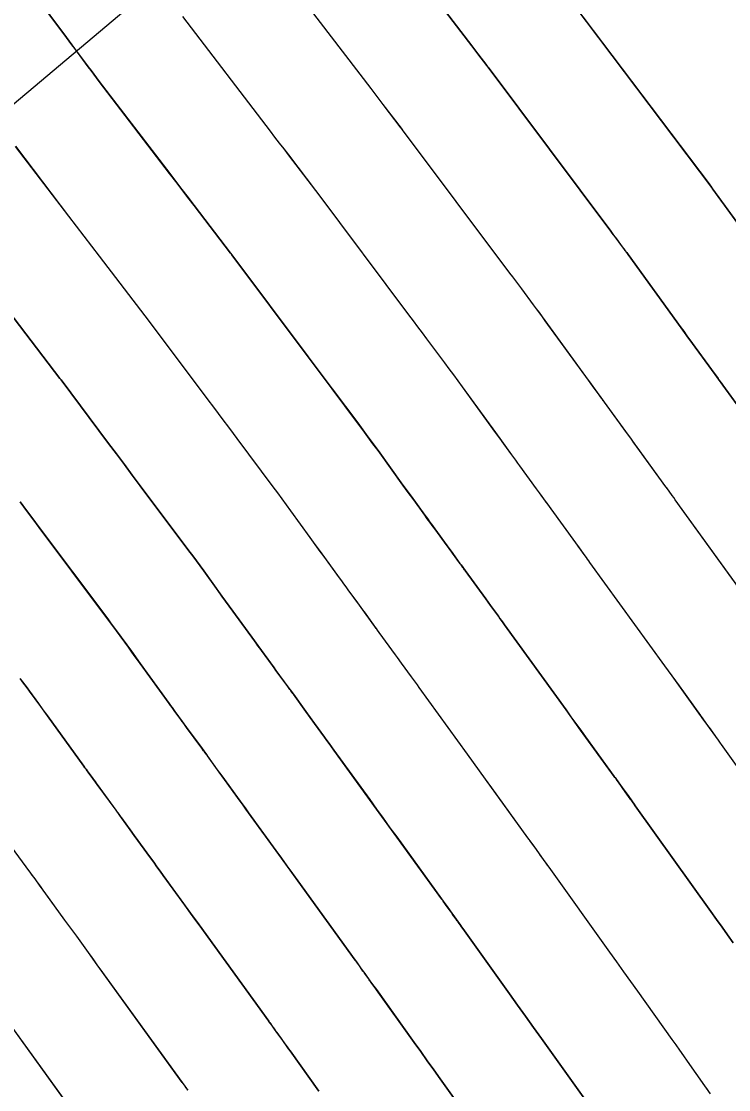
# Model space of a CAD drawing. Extents: x 954385 to 988206, y 1868364 to 1924553.
# Drawn here: x 955938.46 to 955958.51, y 1922725.09 to 1922755.37 of the extents above; entities that cross this region are included whole.
import ezdxf

# ---------------------------------------------------------------- set-up
doc = ezdxf.new("R2010")
doc.units = 0
for name, color, linetype in [('16', 7, 'Continuous'), ('26', 7, 'Continuous'), ('6', 7, 'Continuous'), ('7', 7, 'Continuous'), ('Default', 7, 'Continuous')]:
    doc.layers.add(name, color=color, linetype=linetype)

msp = doc.modelspace()

# ---------------------------------------------------------------- linework, layer by layer
at = {"layer": '16'}
for points in [[(955959.287, 1922743.766), (955958.349, 1922745.059), (955958.227, 1922745.227), (955958.199, 1922745.264), (955958.127, 1922745.363), (955957.385, 1922746.382), (955957.348, 1922746.433), (955957.311, 1922746.484), (955957.163, 1922746.689), (955955.661, 1922748.762), (955955.621, 1922748.818), (955955.58, 1922748.873), (955955.539, 1922748.929), (955955.498, 1922748.984), (955955.291, 1922749.26), (955955.208, 1922749.37), (955955.167, 1922749.425), (955951.69, 1922754.074), (955951.654, 1922754.121), (955951.401, 1922754.45), (955951.315, 1922754.563), (955951.229, 1922754.676), (955947.785, 1922759.182)], [(955959.502, 1922738.349), (955956.999, 1922741.812), (955956.955, 1922741.873), (955956.91, 1922741.934), (955956.777, 1922742.117), (955956.733, 1922742.178), (955955.912, 1922743.309), (955955.793, 1922743.473), (955955.753, 1922743.528), (955955.613, 1922743.719), (955954.988, 1922744.578), (955954.95, 1922744.63), (955954.912, 1922744.682), (955954.874, 1922744.734), (955954.837, 1922744.786), (955954.573, 1922745.15), (955954.535, 1922745.202), (955953.314, 1922746.888), (955953.232, 1922747.001), (955953.149, 1922747.115), (955953.065, 1922747.227), (955952.981, 1922747.34), (955952.645, 1922747.789), (955952.561, 1922747.902), (955952.477, 1922748.014), (955952.393, 1922748.126), (955952.309, 1922748.239), (955949.27, 1922752.3), (955949.234, 1922752.347), (955948.721, 1922753.018), (955948.635, 1922753.131), (955948.548, 1922753.244), (955948.462, 1922753.357), (955948.375, 1922753.47), (955945.414, 1922757.344)], [(955938.798, 1922756.19), (955939.742, 1922754.916), (955939.974, 1922754.604), (955940.36, 1922754.082), (955940.438, 1922753.978), (955940.516, 1922753.874), (955940.594, 1922753.771), (955940.673, 1922753.668), (955942.668, 1922751.058), (955942.841, 1922750.831), (955943.014, 1922750.605), (955943.187, 1922750.379), (955943.36, 1922750.152), (955944.395, 1922748.8), (955944.43, 1922748.755), (955944.431, 1922748.753), (955946.591, 1922745.865), (955946.761, 1922745.639), (955946.931, 1922745.412), (955947.1, 1922745.185), (955947.27, 1922744.959), (955947.996, 1922743.989), (955948.141, 1922743.794), (955948.286, 1922743.598), (955948.431, 1922743.401), (955948.574, 1922743.204), (955949.28, 1922742.229), (955949.508, 1922741.914), (955949.9, 1922741.373), (955949.971, 1922741.276), (955950.041, 1922741.179), (955950.112, 1922741.082), (955950.182, 1922740.985), (955950.531, 1922740.506), (955950.643, 1922740.353), (955950.893, 1922740.009), (955950.925, 1922739.966), (955951.038, 1922739.81), (955951.044, 1922739.802), (955951.624, 1922739.003), (955951.759, 1922738.817), (955951.983, 1922738.509), (955952.027, 1922738.447), (955952.072, 1922738.386), (955952.117, 1922738.324), (955952.162, 1922738.262), (955953.904, 1922735.852), (955954.041, 1922735.662), (955954.179, 1922735.471), (955954.317, 1922735.281), (955954.454, 1922735.091), (955955.269, 1922733.964), (955955.29, 1922733.936), (955955.331, 1922733.879), (955955.491, 1922733.655), (955955.658, 1922733.424), (955955.783, 1922733.25), (955955.834, 1922733.178), (955955.865, 1922733.134), (955958.006, 1922730.139), (955958.164, 1922729.917), (955958.323, 1922729.696), (955958.481, 1922729.474), (955958.64, 1922729.252)], [(955954.114, 1922755.851), (955957.955, 1922750.762), (955958.022, 1922750.674), (955958.039, 1922750.652), (955958.055, 1922750.629), (955959.789, 1922748.24)], [(955960.872, 1922731.288), (955958.312, 1922734.871), (955958.281, 1922734.914), (955958.219, 1922735), (955958.149, 1922735.098), (955957.97, 1922735.347), (955957.924, 1922735.41), (955957.764, 1922735.633), (955957.724, 1922735.689), (955957.718, 1922735.697), (955957.113, 1922736.533), (955957.011, 1922736.675), (955956.908, 1922736.817), (955956.806, 1922736.959), (955956.703, 1922737.101), (955954.58, 1922740.037), (955954.547, 1922740.083), (955954.513, 1922740.129), (955954.48, 1922740.175), (955954.446, 1922740.222), (955954.279, 1922740.452), (955954.179, 1922740.59), (955953.479, 1922741.554), (955953.354, 1922741.726), (955953.318, 1922741.776), (955953.146, 1922742.011), (955953.063, 1922742.125), (955952.591, 1922742.773), (955952.534, 1922742.852), (955952.477, 1922742.93), (955952.42, 1922743.009), (955952.363, 1922743.087), (955952.078, 1922743.48), (955951.908, 1922743.716), (955950.967, 1922745.014), (955950.843, 1922745.185), (955950.717, 1922745.356), (955950.592, 1922745.526), (955950.465, 1922745.696), (955949.957, 1922746.374), (955949.831, 1922746.543), (955949.704, 1922746.713), (955949.577, 1922746.882), (955949.45, 1922747.052), (955946.851, 1922750.527), (955946.814, 1922750.574), (955946.041, 1922751.585), (955945.911, 1922751.755), (955945.781, 1922751.924), (955945.651, 1922752.094), (955945.521, 1922752.264), (955943.043, 1922755.506)], [(955957.996, 1922724.97), (955957.838, 1922725.196), (955957.346, 1922725.898), (955957.237, 1922726.052), (955957.129, 1922726.207), (955957.019, 1922726.361), (955956.91, 1922726.514), (955955.935, 1922727.877), (955955.736, 1922728.155), (955955.537, 1922728.434), (955955.338, 1922728.712), (955955.139, 1922728.99), (955953.419, 1922731.398), (955953.393, 1922731.434), (955953.367, 1922731.47), (955953.263, 1922731.615), (955953.145, 1922731.779), (955952.996, 1922731.988), (955952.856, 1922732.181), (955952.821, 1922732.231), (955951.795, 1922733.649), (955951.622, 1922733.888), (955951.45, 1922734.126), (955951.277, 1922734.365), (955951.105, 1922734.603), (955949.743, 1922736.487), (955949.687, 1922736.564), (955949.631, 1922736.642), (955949.575, 1922736.719), (955949.519, 1922736.796), (955949.238, 1922737.183), (955949.126, 1922737.337), (955949.07, 1922737.415), (955948.608, 1922738.051), (955948.58, 1922738.089), (955948.525, 1922738.166), (955948.457, 1922738.259), (955948.139, 1922738.695), (955948.045, 1922738.823), (955947.727, 1922739.26), (955947.666, 1922739.344), (955947.605, 1922739.427), (955947.545, 1922739.511), (955947.484, 1922739.595), (955946.938, 1922740.348), (955946.748, 1922740.611), (955946.652, 1922740.743), (955946.104, 1922741.5), (955945.98, 1922741.67), (955945.856, 1922741.84), (955945.731, 1922742.008), (955945.605, 1922742.177), (955944.582, 1922743.543), (955944.37, 1922743.827), (955944.158, 1922744.111), (955943.945, 1922744.395), (955943.733, 1922744.679), (955942.011, 1922746.98), (955941.975, 1922747.027), (955940.68, 1922748.72), (955940.463, 1922749.003), (955940.247, 1922749.286), (955940.03, 1922749.569), (955939.814, 1922749.852), (955938.302, 1922751.829)], [(955937.926, 1922747.383), (955939.556, 1922745.253), (955939.588, 1922745.211), (955939.592, 1922745.206), (955940.935, 1922743.41), (955941.16, 1922743.11), (955941.384, 1922742.81), (955941.609, 1922742.51), (955941.834, 1922742.21), (955943.215, 1922740.365), (955943.32, 1922740.223), (955943.425, 1922740.082), (955943.53, 1922739.939), (955943.633, 1922739.797), (955944.15, 1922739.083), (955944.357, 1922738.797), (955944.461, 1922738.655), (955945.068, 1922737.816), (955945.119, 1922737.746), (955945.17, 1922737.676), (955945.221, 1922737.606), (955945.272, 1922737.535), (955945.528, 1922737.184), (955945.63, 1922737.044), (955945.681, 1922736.974), (955946.02, 1922736.509), (955946.147, 1922736.334), (955946.173, 1922736.299), (955946.527, 1922735.811), (955946.65, 1922735.641), (955946.774, 1922735.471), (955947.055, 1922735.084), (955947.122, 1922734.991), (955947.19, 1922734.898), (955947.257, 1922734.805), (955947.324, 1922734.712), (955948.338, 1922733.31), (955948.529, 1922733.045), (955948.721, 1922732.781), (955948.912, 1922732.516), (955949.103, 1922732.252), (955950.372, 1922730.497), (955950.417, 1922730.435), (955950.549, 1922730.251), (955950.66, 1922730.097), (955950.692, 1922730.053), (955950.832, 1922729.857), (955950.911, 1922729.748), (955950.942, 1922729.705), (955950.973, 1922729.661), (955952.299, 1922727.805), (955952.526, 1922727.488), (955952.752, 1922727.172), (955952.978, 1922726.855), (955953.205, 1922726.538), (955954.482, 1922724.753)], [(955938.431, 1922741.75), (955938.611, 1922741.509), (955938.792, 1922741.268), (955938.972, 1922741.026), (955940.825, 1922738.552), (955940.91, 1922738.438), (955940.995, 1922738.323), (955941.079, 1922738.209), (955941.163, 1922738.093), (955941.581, 1922737.516), (955941.832, 1922737.17), (955942.652, 1922736.038), (955942.693, 1922735.981), (955942.734, 1922735.924), (955942.776, 1922735.867), (955942.817, 1922735.81), (955943.024, 1922735.526), (955943.148, 1922735.356), (955943.584, 1922734.759), (955943.708, 1922734.588), (955943.737, 1922734.547), (955944.018, 1922734.16), (955944.118, 1922734.022), (955944.219, 1922733.884), (955944.591, 1922733.371), (955944.67, 1922733.263), (955944.749, 1922733.154), (955944.827, 1922733.046), (955944.906, 1922732.937), (955945.681, 1922731.865), (955945.836, 1922731.65), (955945.991, 1922731.436), (955946.147, 1922731.221), (955946.302, 1922731.006), (955947.924, 1922728.764), (955947.96, 1922728.713), (955948.08, 1922728.547), (955948.161, 1922728.434), (955948.198, 1922728.382), (955948.344, 1922728.179), (955948.454, 1922728.026), (955948.49, 1922727.976), (955948.527, 1922727.925), (955949.598, 1922726.426), (955949.782, 1922726.168), (955949.967, 1922725.91), (955950.151, 1922725.651), (955950.336, 1922725.393), (955952.054, 1922722.991)], [(955946.896, 1922725.047), (955946.081, 1922726.188), (955946.039, 1922726.246), (955945.997, 1922726.304), (955945.872, 1922726.479), (955945.683, 1922726.741), (955945.641, 1922726.8), (955945.559, 1922726.914), (955945.48, 1922727.024), (955945.475, 1922727.031), (955943.501, 1922729.76), (955943.381, 1922729.925), (955943.262, 1922730.09), (955943.143, 1922730.255), (955943.023, 1922730.42), (955942.487, 1922731.162), (955942.397, 1922731.286), (955942.307, 1922731.41), (955942.217, 1922731.535), (955942.127, 1922731.659), (955941.663, 1922732.297), (955941.548, 1922732.456), (955941.302, 1922732.796), (955941.257, 1922732.857), (955941.147, 1922733.008), (955940.616, 1922733.738), (955940.489, 1922733.912), (955940.362, 1922734.086), (955940.33, 1922734.129), (955940.299, 1922734.173), (955940.267, 1922734.216), (955940.235, 1922734.26), (955939.203, 1922735.685), (955939.012, 1922735.949), (955938.692, 1922736.39), (955938.629, 1922736.478), (955938.564, 1922736.565), (955938.5, 1922736.653), (955938.434, 1922736.74)], [(955943.187, 1922725.074), (955943.139, 1922725.141), (955943.086, 1922725.215), (955943.027, 1922725.297), (955940.7, 1922728.514), (955940.616, 1922728.63), (955940.533, 1922728.745), (955940.45, 1922728.86), (955940.366, 1922728.975), (955940.033, 1922729.436), (955939.95, 1922729.551), (955939.866, 1922729.667), (955939.783, 1922729.782), (955939.699, 1922729.897), (955939.108, 1922730.711), (955939.001, 1922730.858), (955938.853, 1922731.062), (955938.816, 1922731.113), (955938.707, 1922731.263), (955938.083, 1922732.119)], [(955937.898, 1922727.269), (955940.578, 1922723.564)]]:
    msp.add_lwpolyline(points, dxfattribs=at)
at = {"layer": '26'}
msp.add_lwpolyline([(955957.131, 1922768.928), (955811.323, 1922646.178), (955813.366, 1922651.819), (955811.323, 1922646.178), (955817.231, 1922647.229)], dxfattribs=at)
at = {"layer": '6'}
for points in [[(955960.872, 1922731.288), (955958.311, 1922734.871), (955958.28, 1922734.914), (955958.242, 1922734.968), (955958.226, 1922734.99), (955958.219, 1922735), (955958.166, 1922735.073), (955958.148, 1922735.097), (955957.993, 1922735.315), (955957.925, 1922735.41), (955957.788, 1922735.601), (955957.776, 1922735.617), (955957.765, 1922735.633), (955957.735, 1922735.673), (955957.723, 1922735.689), (955957.717, 1922735.697), (955956.908, 1922736.817), (955956.702, 1922737.1), (955954.58, 1922740.036), (955954.547, 1922740.083), (955954.513, 1922740.129), (955954.48, 1922740.175), (955954.446, 1922740.221), (955954.246, 1922740.498), (955954.179, 1922740.59), (955953.479, 1922741.554), (955953.467, 1922741.571), (955953.441, 1922741.605), (955953.429, 1922741.622), (955953.366, 1922741.71), (955953.342, 1922741.743), (955953.318, 1922741.776), (955953.175, 1922741.972), (955953.119, 1922742.049), (955953.063, 1922742.125), (955952.59, 1922742.773), (955952.533, 1922742.851), (955952.476, 1922742.93), (955952.419, 1922743.008), (955952.362, 1922743.087), (955952.134, 1922743.401), (955952.021, 1922743.558), (955951.907, 1922743.715), (955950.967, 1922745.013), (955950.842, 1922745.184), (955950.717, 1922745.355), (955950.591, 1922745.525), (955950.464, 1922745.695), (955949.957, 1922746.373), (955949.83, 1922746.543), (955949.703, 1922746.712), (955949.576, 1922746.882), (955949.45, 1922747.052), (955946.85, 1922750.527), (955946.839, 1922750.542), (955946.822, 1922750.563), (955946.813, 1922750.573), (955946.04, 1922751.584), (955945.91, 1922751.754), (955945.78, 1922751.924), (955945.65, 1922752.094), (955945.521, 1922752.263), (955943.044, 1922755.506)], [(955938.434, 1922736.739), (955938.499, 1922736.652), (955938.563, 1922736.564), (955938.628, 1922736.477), (955938.692, 1922736.389), (955938.947, 1922736.036), (955939.074, 1922735.86), (955939.202, 1922735.684), (955940.235, 1922734.259), (955940.266, 1922734.216), (955940.298, 1922734.172), (955940.33, 1922734.128), (955940.361, 1922734.085), (955940.488, 1922733.911), (955940.52, 1922733.868), (955940.552, 1922733.824), (955940.584, 1922733.781), (955940.615, 1922733.737), (955941.142, 1922733.014), (955941.161, 1922732.988), (955941.184, 1922732.955), (955941.194, 1922732.942), (955941.199, 1922732.936), (955941.257, 1922732.857), (955941.269, 1922732.842), (955941.28, 1922732.827), (955941.291, 1922732.812), (955941.302, 1922732.796), (955941.549, 1922732.456), (955941.664, 1922732.298), (955942.128, 1922731.659), (955942.218, 1922731.535), (955942.308, 1922731.41), (955942.398, 1922731.286), (955942.487, 1922731.162), (955943.262, 1922730.09), (955943.501, 1922729.76), (955945.474, 1922727.03), (955945.484, 1922727.017), (955945.498, 1922726.998), (955945.503, 1922726.991), (955945.595, 1922726.862), (955945.645, 1922726.793), (955945.661, 1922726.77), (955945.693, 1922726.726), (955945.704, 1922726.711), (955945.83, 1922726.538), (955945.851, 1922726.509), (955945.872, 1922726.479), (955945.893, 1922726.45), (955945.914, 1922726.421), (955945.997, 1922726.304), (955946.038, 1922726.246), (955946.08, 1922726.188), (955946.895, 1922725.047)]]:
    msp.add_lwpolyline(points, dxfattribs=at)
at = {"layer": '7'}
for points in [[(955947.785, 1922759.182), (955951.228, 1922754.675), (955951.314, 1922754.562), (955951.4, 1922754.45), (955951.652, 1922754.12), (955951.662, 1922754.107), (955951.687, 1922754.077), (955951.69, 1922754.074), (955955.167, 1922749.425), (955955.249, 1922749.314), (955955.332, 1922749.204), (955955.497, 1922748.983), (955955.538, 1922748.928), (955955.579, 1922748.872), (955955.62, 1922748.817), (955955.661, 1922748.761), (955957.162, 1922746.688), (955957.236, 1922746.586), (955957.31, 1922746.484), (955957.347, 1922746.433), (955957.384, 1922746.382), (955958.128, 1922745.364), (955958.164, 1922745.314), (955958.209, 1922745.252), (955958.227, 1922745.227), (955958.236, 1922745.215), (955958.335, 1922745.077), (955958.35, 1922745.057), (955959.298, 1922743.75)], [(955959.569, 1922738.256), (955956.998, 1922741.811), (955956.954, 1922741.872), (955956.91, 1922741.933), (955956.755, 1922742.147), (955956.733, 1922742.178), (955955.915, 1922743.305), (955955.904, 1922743.32), (955955.887, 1922743.343), (955955.881, 1922743.35), (955955.807, 1922743.454), (955955.794, 1922743.473), (955955.78, 1922743.491), (955955.767, 1922743.51), (955955.753, 1922743.528), (955955.651, 1922743.669), (955955.614, 1922743.719), (955955.596, 1922743.744), (955954.987, 1922744.577), (955954.949, 1922744.629), (955954.912, 1922744.681), (955954.874, 1922744.733), (955954.836, 1922744.785), (955954.647, 1922745.045), (955954.534, 1922745.202), (955953.314, 1922746.887), (955953.231, 1922747), (955953.148, 1922747.114), (955953.065, 1922747.227), (955952.981, 1922747.339), (955952.644, 1922747.789), (955952.56, 1922747.901), (955952.476, 1922748.013), (955952.392, 1922748.126), (955952.308, 1922748.238), (955949.27, 1922752.301), (955949.262, 1922752.311), (955949.242, 1922752.335), (955949.233, 1922752.346), (955948.72, 1922753.017), (955948.634, 1922753.13), (955948.547, 1922753.243), (955948.461, 1922753.356), (955948.374, 1922753.469), (955945.415, 1922757.344)], [(955958.64, 1922729.252), (955958.481, 1922729.474), (955958.323, 1922729.695), (955958.164, 1922729.917), (955958.006, 1922730.139), (955955.865, 1922733.134), (955955.834, 1922733.178), (955955.782, 1922733.25), (955955.762, 1922733.279), (955955.741, 1922733.308), (955955.673, 1922733.401), (955955.647, 1922733.438), (955955.512, 1922733.627), (955955.451, 1922733.711), (955955.331, 1922733.879), (955955.321, 1922733.893), (955955.31, 1922733.907), (955955.284, 1922733.942), (955955.269, 1922733.964), (955954.316, 1922735.281), (955953.904, 1922735.852), (955952.161, 1922738.262), (955952.117, 1922738.323), (955952.072, 1922738.385), (955952.027, 1922738.447), (955951.983, 1922738.509), (955951.759, 1922738.817), (955951.624, 1922739.002), (955951.044, 1922739.802), (955951.027, 1922739.825), (955950.993, 1922739.87), (955950.982, 1922739.886), (955950.976, 1922739.893), (955950.925, 1922739.965), (955950.904, 1922739.995), (955950.883, 1922740.024), (955950.68, 1922740.302), (955950.643, 1922740.353), (955950.606, 1922740.404), (955950.568, 1922740.455), (955950.531, 1922740.506), (955950.182, 1922740.984), (955950.111, 1922741.081), (955950.04, 1922741.178), (955949.97, 1922741.275), (955949.9, 1922741.372), (955949.584, 1922741.808), (955949.431, 1922742.018), (955949.279, 1922742.228), (955948.573, 1922743.203), (955948.43, 1922743.4), (955948.286, 1922743.597), (955948.141, 1922743.793), (955947.995, 1922743.988), (955947.269, 1922744.958), (955947.1, 1922745.185), (955946.93, 1922745.412), (955946.761, 1922745.638), (955946.591, 1922745.865), (955944.431, 1922748.754), (955944.418, 1922748.77), (955944.401, 1922748.791), (955944.394, 1922748.799), (955943.36, 1922750.152), (955943.186, 1922750.378), (955943.013, 1922750.605), (955942.84, 1922750.831), (955942.667, 1922751.057), (955940.673, 1922753.668), (955940.595, 1922753.771), (955940.517, 1922753.875), (955940.439, 1922753.979), (955940.361, 1922754.083), (955940.052, 1922754.5), (955939.975, 1922754.604), (955939.898, 1922754.708), (955939.82, 1922754.813), (955939.743, 1922754.917), (955938.809, 1922756.176)], [(955959.808, 1922748.211), (955958.061, 1922750.619), (955958.042, 1922750.645), (955958.03, 1922750.661), (955954.128, 1922755.833)], [(955957.917, 1922725.083), (955957.838, 1922725.196), (955957.346, 1922725.898), (955957.238, 1922726.053), (955957.129, 1922726.207), (955957.02, 1922726.361), (955956.91, 1922726.514), (955955.935, 1922727.877), (955955.736, 1922728.155), (955955.537, 1922728.433), (955955.338, 1922728.712), (955955.139, 1922728.99), (955953.419, 1922731.397), (955953.38, 1922731.452), (955953.315, 1922731.543), (955953.302, 1922731.561), (955953.289, 1922731.579), (955953.276, 1922731.597), (955953.263, 1922731.615), (955953.181, 1922731.728), (955953.148, 1922731.774), (955953.013, 1922731.963), (955952.978, 1922732.012), (955952.874, 1922732.157), (955952.861, 1922732.175), (955952.834, 1922732.212), (955952.82, 1922732.23), (955951.622, 1922733.888), (955951.105, 1922734.603), (955949.743, 1922736.487), (955949.687, 1922736.564), (955949.631, 1922736.641), (955949.575, 1922736.719), (955949.519, 1922736.796), (955949.238, 1922737.183), (955949.126, 1922737.337), (955949.07, 1922737.415), (955948.609, 1922738.051), (955948.595, 1922738.07), (955948.58, 1922738.089), (955948.552, 1922738.127), (955948.538, 1922738.146), (955948.524, 1922738.165), (955948.484, 1922738.221), (955948.466, 1922738.246), (955948.448, 1922738.271), (955948.186, 1922738.631), (955948.139, 1922738.695), (955948.092, 1922738.759), (955948.045, 1922738.823), (955947.999, 1922738.887), (955947.727, 1922739.26), (955947.666, 1922739.343), (955947.605, 1922739.427), (955947.544, 1922739.51), (955947.483, 1922739.594), (955947.033, 1922740.216), (955946.937, 1922740.347), (955946.842, 1922740.479), (955946.747, 1922740.61), (955946.652, 1922740.742), (955946.103, 1922741.499), (955945.979, 1922741.669), (955945.855, 1922741.839), (955945.73, 1922742.008), (955945.605, 1922742.176), (955944.582, 1922743.543), (955944.37, 1922743.827), (955944.157, 1922744.111), (955943.945, 1922744.395), (955943.732, 1922744.678), (955942.011, 1922746.98), (955942.005, 1922746.989), (955941.993, 1922747.003), (955941.981, 1922747.018), (955941.974, 1922747.026), (955940.679, 1922748.719), (955940.463, 1922749.002), (955940.246, 1922749.285), (955940.03, 1922749.568), (955939.814, 1922749.852), (955938.303, 1922751.83)], [(955954.482, 1922724.753), (955953.205, 1922726.538), (955952.978, 1922726.855), (955952.752, 1922727.171), (955952.526, 1922727.488), (955952.299, 1922727.805), (955950.972, 1922729.661), (955950.941, 1922729.704), (955950.91, 1922729.748), (955950.848, 1922729.836), (955950.833, 1922729.857), (955950.817, 1922729.879), (955950.801, 1922729.901), (955950.785, 1922729.923), (955950.687, 1922730.058), (955950.651, 1922730.108), (955950.643, 1922730.119), (955950.534, 1922730.271), (955950.417, 1922730.435), (955950.406, 1922730.451), (955950.383, 1922730.481), (955950.372, 1922730.497), (955949.103, 1922732.251), (955948.529, 1922733.045), (955947.324, 1922734.712), (955947.257, 1922734.805), (955947.19, 1922734.898), (955947.122, 1922734.991), (955947.055, 1922735.084), (955946.774, 1922735.471), (955946.651, 1922735.641), (955946.527, 1922735.811), (955946.173, 1922736.299), (955946.156, 1922736.322), (955946.139, 1922736.345), (955946.104, 1922736.393), (955946.088, 1922736.413), (955946.073, 1922736.434), (955946.035, 1922736.487), (955946.012, 1922736.519), (955945.681, 1922736.974), (955945.63, 1922737.044), (955945.579, 1922737.114), (955945.528, 1922737.184), (955945.476, 1922737.254), (955945.271, 1922737.535), (955945.22, 1922737.605), (955945.169, 1922737.675), (955945.118, 1922737.745), (955945.067, 1922737.816), (955944.46, 1922738.654), (955944.356, 1922738.797), (955944.253, 1922738.939), (955944.15, 1922739.082), (955944.046, 1922739.225), (955943.633, 1922739.796), (955943.529, 1922739.938), (955943.425, 1922740.081), (955943.32, 1922740.222), (955943.215, 1922740.364), (955941.833, 1922742.209), (955941.609, 1922742.509), (955941.384, 1922742.81), (955941.16, 1922743.11), (955940.935, 1922743.41), (955939.591, 1922745.207), (955939.584, 1922745.217), (955939.571, 1922745.234), (955939.558, 1922745.248), (955939.555, 1922745.252), (955937.926, 1922747.383)], [(955952.054, 1922722.991), (955950.336, 1922725.393), (955950.151, 1922725.651), (955949.966, 1922725.909), (955949.782, 1922726.168), (955949.597, 1922726.426), (955948.526, 1922727.924), (955948.49, 1922727.975), (955948.454, 1922728.026), (955948.381, 1922728.128), (955948.363, 1922728.154), (955948.344, 1922728.179), (955948.326, 1922728.205), (955948.308, 1922728.23), (955948.193, 1922728.388), (955948.179, 1922728.408), (955948.146, 1922728.453), (955948.044, 1922728.596), (955947.96, 1922728.713), (955947.948, 1922728.73), (955947.929, 1922728.755), (955947.923, 1922728.764), (955946.302, 1922731.006), (955945.836, 1922731.65), (955944.906, 1922732.937), (955944.827, 1922733.045), (955944.749, 1922733.154), (955944.67, 1922733.263), (955944.591, 1922733.371), (955944.219, 1922733.884), (955944.069, 1922734.091), (955943.738, 1922734.548), (955943.728, 1922734.561), (955943.718, 1922734.574), (955943.708, 1922734.588), (955943.698, 1922734.601), (955943.651, 1922734.664), (955943.639, 1922734.681), (955943.626, 1922734.698), (955943.596, 1922734.741), (955943.577, 1922734.767), (955943.148, 1922735.355), (955943.107, 1922735.412), (955943.065, 1922735.469), (955943.024, 1922735.526), (955942.982, 1922735.583), (955942.816, 1922735.81), (955942.775, 1922735.867), (955942.734, 1922735.924), (955942.692, 1922735.98), (955942.651, 1922736.037), (955941.831, 1922737.169), (955941.747, 1922737.284), (955941.664, 1922737.4), (955941.58, 1922737.515), (955941.496, 1922737.631), (955941.162, 1922738.092), (955941.078, 1922738.208), (955940.994, 1922738.323), (955940.909, 1922738.437), (955940.824, 1922738.551), (955938.972, 1922741.026), (955938.792, 1922741.267), (955938.611, 1922741.509), (955938.431, 1922741.75)], [(955943.186, 1922725.074), (955943.15, 1922725.124), (955943.085, 1922725.215), (955943.045, 1922725.272), (955943.026, 1922725.297), (955940.616, 1922728.63), (955940.367, 1922728.975), (955940.033, 1922729.436), (955939.95, 1922729.552), (955939.867, 1922729.667), (955939.783, 1922729.782), (955939.7, 1922729.897), (955939.083, 1922730.748), (955939.002, 1922730.858), (955938.867, 1922731.045), (955938.855, 1922731.062), (955938.842, 1922731.079), (955938.829, 1922731.096), (955938.816, 1922731.114), (955938.746, 1922731.207), (955938.733, 1922731.226), (955938.71, 1922731.257), (955938.707, 1922731.262), (955938.082, 1922732.119)], [(955940.577, 1922723.563), (955937.851, 1922727.334)]]:
    msp.add_lwpolyline(points, dxfattribs=at)
at = {"layer": 'Default'}
msp.add_arc((955068.332, 1922107.114), 1145.916, 31.460692, 46.414195, dxfattribs=at)

doc.saveas('drawing.dxf')
